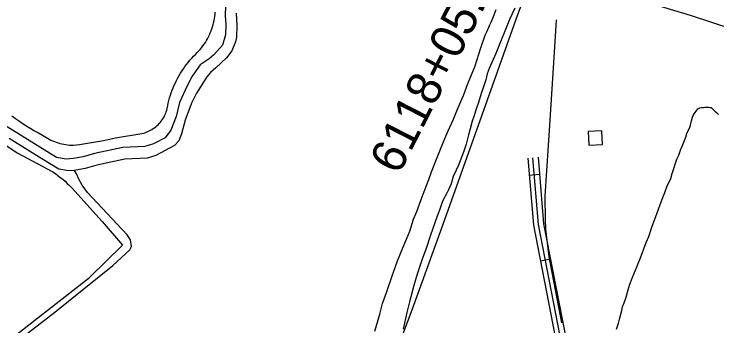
# Model space of a CAD drawing. Extents: x 3361039 to 3398939, y 576572 to 602007.
# Drawn here: x 3377434 to 3379478, y 583990 to 584897 of the extents above; entities that cross this region are included whole.
import ezdxf

# ---------------------------------------------------------------- set-up
doc = ezdxf.new("R2010")
doc.units = 0
for name, color, linetype in [('V-BLDG-OTLN', 7, 'Continuous'), ('V-DTCH-CNTR', 7, 'Continuous'), ('V-ROAD-CNTR', 7, 'Continuous'), ('V-SITE-VEGE', 7, 'Continuous'), ('V-SURV-IDEN', 7, 'Continuous'), ('V-TOPO-SHOR', 7, 'Continuous')]:
    doc.layers.add(name, color=color, linetype=linetype)

msp = doc.modelspace()

# ---------------------------------------------------------------- linework, layer by layer
at = {"layer": 'V-BLDG-OTLN'}
msp.add_lwpolyline([(3379105.5, 584515.7), (3379145.4, 584517.9), (3379143.2, 584557.9), (3379103.2, 584555.6)], close=True, dxfattribs=at)
at = {"layer": 'V-DTCH-CNTR'}
for points in [[(3377525.9, 584538.6), (3377530.7, 584535.7), (3377535.7, 584533), (3377540.8, 584530.4), (3377546, 584528.1), (3377551.2, 584526), (3377556.5, 584524), (3377561.9, 584522.3), (3377567.4, 584520.7), (3377572.9, 584519.4), (3377578.5, 584518.3), (3377584.1, 584517.3), (3377589.7, 584516.6), (3377595.3, 584516.1), (3377601, 584515.8), (3377606.7, 584515.7), (3377624.2, 584518), (3377641.7, 584520.5), (3377659.1, 584523.2), (3377676.5, 584526.2), (3377693.9, 584529.4), (3377711.2, 584532.9), (3377728.5, 584536.6), (3377805.4, 584549.7), (3377809.8, 584550.7), (3377814.1, 584552), (3377818.4, 584553.5), (3377822.6, 584555.2), (3377826.7, 584557), (3377830.7, 584559.1), (3377834.7, 584561.3), (3377838.5, 584563.8), (3377842.2, 584566.4), (3377845.8, 584569.1), (3377849.2, 584572.1), (3377852.5, 584575.2), (3377855.7, 584578.4), (3377858.7, 584581.8), (3377861.6, 584585.3), (3377864.2, 584589), (3377866.7, 584592.7), (3377869.1, 584596.6), (3377871.2, 584600.6), (3377873.1, 584604.7), (3377874.9, 584608.9), (3377876.5, 584613.1), (3377877.8, 584617.4), (3377879, 584621.8), (3377879.9, 584626.2), (3377880.7, 584630.7), (3377882.4, 584638.3), (3377884.2, 584645.9), (3377886.3, 584653.4), (3377888.6, 584660.9), (3377891.1, 584668.3), (3377893.7, 584675.6), (3377896.6, 584682.9), (3377899.7, 584690.1), (3377902.9, 584697.2), (3377906.3, 584704.2), (3377910, 584711.1), (3377913.8, 584717.9), (3377917.7, 584724.6), (3377921.9, 584731.2), (3377926.2, 584737.7), (3377930.7, 584744.1), (3377935.4, 584750.3), (3377940.2, 584756.5), (3377945.2, 584762.5), (3377950.4, 584768.3), (3377955.7, 584774.1), (3377961.1, 584779.6), (3377966.7, 584785.1), (3377971, 584789.6), (3377975.2, 584794.3), (3377979.2, 584799.1), (3377983, 584804.1), (3377986.6, 584809.1), (3377990.1, 584814.3), (3377993.4, 584819.7), (3377996.5, 584825.1), (3377999.4, 584830.6), (3378002.1, 584836.2), (3378004.6, 584842), (3378007, 584847.8), (3378009.1, 584853.6), (3378011, 584859.6), (3378012.7, 584865.6), (3378014.2, 584871.7), (3378015.5, 584877.8), (3378016.6, 584883.9), (3378017.5, 584890.1), (3378018.2, 584896.3), (3378018.6, 584902.6)], [(3377427.8, 584600.6), (3377438.4, 584592.9), (3377449.2, 584585.5), (3377460.1, 584578.2), (3377471.1, 584571.2), (3377482.3, 584564.3), (3377493.6, 584557.6), (3377505, 584551.2), (3377516.5, 584544.9), (3377521.1, 584541.7), (3377525.9, 584538.6)], [(3377331.5, 584568.1), (3377442.4, 584493.9), (3377546.7, 584438.1), (3377554, 584433), (3377561.2, 584427.7), (3377568.3, 584422.2), (3377575.2, 584416.5)], [(3377575.2, 584416.5), (3377582, 584410.7), (3377588.6, 584404.7), (3377595.1, 584398.5), (3377601.5, 584392.2), (3377689.8, 584293.7), (3377749.1, 584224.6)], [(3376354.1, 583271.8), (3376463, 583301), (3376626.4, 583340.6), (3376633.7, 583343.5), (3376641, 583346.6), (3376648.1, 583349.9), (3376655.2, 583353.4), (3376662.1, 583357), (3376669, 583360.9), (3376675.7, 583364.9), (3376682.3, 583369.2), (3376688.8, 583373.6), (3376695.2, 583378.2), (3376701.5, 583382.9), (3376810.9, 583471.9), (3376951.7, 583584.4), (3377119, 583707.6), (3377259.9, 583820.8), (3377381.5, 583919.9), (3377525, 584031.7), (3377653.5, 584130.7), (3377749.1, 584224.6)]]:
    msp.add_lwpolyline(points, dxfattribs=at)
at = {"layer": 'V-ROAD-CNTR'}
for p, q in [((3378961.7, 584430.6), (3378931.8, 584428)), ((3378993.7, 584184.6), (3378964.3, 584178.9))]:
    msp.add_line(p, q, dxfattribs=at)
for points in [[(3378927.6, 584477.9), (3378944, 584282.9), (3379063.8, 583668.4), (3379080.1, 583581.5)], [(3379209.6, 582975.6), (3379078.5, 583671.2), (3378958.9, 584284.9), (3378942.6, 584479.1)], [(3378957.5, 584480.4), (3378973.8, 584287), (3379093.2, 583674), (3379225.6, 582986.2)]]:
    msp.add_lwpolyline(points, dxfattribs=at)
at = {"layer": 'V-SITE-VEGE'}
for p, q in [((3378829.8, 584894.7), (3378835.7, 584910.1)), ((3378890.5, 584914.2), (3378874.8, 584881.5)), ((3378821.9, 584875.4), (3378829.8, 584894.7)), ((3378810.1, 584847.1), (3378816.7, 584863.8)), ((3378816.7, 584863.8), (3378821.9, 584875.4)), ((3378874.8, 584881.5), (3378834.8, 584782.6)), ((3378804.3, 584835.6), (3378810.1, 584847.1)), ((3378789.8, 584795.8), (3378804.3, 584835.6)), ((3378780.6, 584764.9), (3378789.8, 584795.8)), ((3378834.8, 584782.6), (3378826.9, 584764.6)), ((3378774, 584743.7), (3378780.6, 584764.9)), ((3378826.9, 584764.6), (3378815.8, 584738.2)), ((3378761.5, 584713.5), (3378774, 584743.7)), ((3378809.9, 584722.8), (3378805.3, 584706.1)), ((3378815.8, 584738.2), (3378809.9, 584722.8)), ((3378752.4, 584692.3), (3378761.5, 584713.5)), ((3378805.3, 584706.1), (3378798, 584682.3)), ((3378740.6, 584660.2), (3378752.4, 584692.3)), ((3378798, 584682.3), (3378792.1, 584666.3)), ((3378736, 584649.9), (3378740.6, 584660.2)), ((3378792.1, 584666.3), (3378784.2, 584639.9)), ((3378721.6, 584615.9), (3378736, 584649.9)), ((3378784.2, 584639.9), (3378778.3, 584623.2)), ((3378778.3, 584623.2), (3378771, 584598.8)), ((3378711.7, 584591.5), (3378721.6, 584615.9)), ((3378771, 584598.8), (3378766.4, 584585.3)), ((3378696.7, 584557.5), (3378711.7, 584591.5)), ((3378766.4, 584585.3), (3378759.8, 584562.8)), ((3378686.9, 584535.6), (3378696.7, 584557.5)), ((3378759.8, 584562.8), (3378755.8, 584545.5)), ((3378755.8, 584545.5), (3378748.6, 584519.1)), ((3378671.8, 584499.7), (3378686.9, 584535.6)), ((3378748.6, 584519.1), (3378742.7, 584501.1)), ((3378662, 584475.3), (3378671.8, 584499.7)), ((3378742.7, 584501.1), (3378732.8, 584474.8)), ((3378647.5, 584438.7), (3378662, 584475.3)), ((3378726.3, 584458.1), (3378719.7, 584442.7)), ((3378732.8, 584474.8), (3378726.3, 584458.1)), ((3378639.7, 584416.2), (3378647.5, 584438.7)), ((3378719, 584440.1), (3378713.2, 584431.8)), ((3378719.7, 584442.7), (3378719, 584440.1)), ((3378626.5, 584381.5), (3378639.7, 584416.2)), ((3378710.6, 584424.7), (3378704.6, 584403.5)), ((3378713.2, 584431.8), (3378710.6, 584424.7)), ((3378704.6, 584403.5), (3378697.4, 584385.5)), ((3378617.3, 584357.7), (3378626.5, 584381.5)), ((3378690.9, 584373.9), (3378682.4, 584358.5)), ((3378697.4, 584385.5), (3378690.9, 584373.9)), ((3378604.9, 584323), (3378617.3, 584357.7)), ((3378682.4, 584358.5), (3378677.8, 584347)), ((3378677.8, 584347), (3378670.6, 584327.1)), ((3378595.7, 584300.5), (3378604.9, 584323)), ((3378670.6, 584327.1), (3378664, 584309.7)), ((3378584.5, 584265.8), (3378595.7, 584300.5)), ((3378664, 584309.7), (3378645, 584253.8)), ((3378574.7, 584242.1), (3378584.5, 584265.8)), ((3378645, 584253.8), (3378632.5, 584215.3)), ((3378564.2, 584217.7), (3378574.7, 584242.1)), ((3378549.1, 584179.1), (3378564.2, 584217.7)), ((3378632.5, 584215.3), (3378621.9, 584187)), ((3378532, 584132.9), (3378549.1, 584179.1)), ((3378621.9, 584187), (3378606.2, 584140.7)), ((3378516.9, 584087.3), (3378532, 584132.9)), ((3378606.2, 584140.7), (3378596.3, 584108)), ((3378596.3, 584108), (3378583.7, 584060.4)), ((3378505.7, 584055.8), (3378516.9, 584087.3)), ((3378497.8, 584024.9), (3378505.7, 584055.8)), ((3378583.7, 584060.4), (3378576.4, 584028.9)), ((3378576.4, 584028.9), (3378565.8, 583981.3)), ((3378482.6, 583974.8), (3378497.8, 584024.9))]:
    msp.add_line(p, q, dxfattribs=at)
msp.add_lwpolyline([(3379185.5, 583981.1), (3379191.4, 583998.3), (3379194.3, 584009.7), (3379198.7, 584024.1), (3379201.7, 584035.5), (3379203.2, 584045.6), (3379207.6, 584057), (3379213.4, 584074.2), (3379217.8, 584088.5), (3379223.7, 584108.6), (3379229.6, 584124.3), (3379255.9, 584188.7), (3379272, 584233.1), (3379279.3, 584250.3), (3379288.1, 584277.5), (3379295.4, 584296.1), (3379302.7, 584316.2), (3379312.9, 584343.4), (3379320.3, 584363.4), (3379326.1, 584377.7), (3379333.4, 584397.8), (3379339.2, 584407.8), (3379343.6, 584419.2), (3379348, 584433.6), (3379351, 584442.2), (3379353.9, 584450.8), (3379358.3, 584466.5), (3379361.2, 584475.1), (3379367.1, 584486.6), (3379372.9, 584503.7), (3379377.3, 584515.2), (3379383.1, 584529.5), (3379387.5, 584539.5), (3379390.5, 584549.6), (3379393.4, 584556.7), (3379397.8, 584565.3), (3379400.7, 584573.9), (3379403.6, 584586.8), (3379406.6, 584596.8), (3379409.5, 584604), (3379422.6, 584621.1), (3379428.3, 584623.9), (3379432.6, 584625.3), (3379438.4, 584625.3), (3379442.7, 584626.7), (3379454.2, 584626.6), (3379458.5, 584625.2), (3379461.3, 584625.1), (3379465.6, 584620.8), (3379471.3, 584615), (3379477, 584610.7), (3379482.7, 584604.9)], dxfattribs=at)
at = {"layer": 'V-TOPO-SHOR'}
for points in [[(3379525, 584852.4), (3379401.2, 584892.5), (3379233.7, 584943.9), (3379043.5, 585006), (3379023.1, 585012.8), (3378952.4, 585036.4), (3378897.5, 585054.7), (3378618, 585138.3), (3378438.1, 585190.5), (3378329.9, 585216), (3378323.4, 585218.7)], [(3378535.4, 583889), (3378588.7, 584029), (3378681.2, 584286.3), (3378795.1, 584604.2), (3378899, 584896), (3378952.4, 585036.4)], [(3378049, 584921.5), (3378048.1, 584891.5), (3378049.9, 584866.7), (3378049.1, 584836.6), (3378039.7, 584806.7), (3378014.7, 584778.1), (3378000.9, 584767.1), (3377975.3, 584749.7), (3377952.2, 584715.9), (3377937, 584687.9), (3377915.1, 584639.7), (3377905.7, 584598.7), (3377889.8, 584559.6), (3377873.3, 584536.8), (3377839.8, 584520.1), (3377814.3, 584511.8), (3377749.7, 584509), (3377667.9, 584491.9), (3377634.5, 584481.7), (3377607.1, 584476.7), (3377585.5, 584474.9), (3377557.5, 584480.3), (3377508.7, 584510), (3377413.8, 584569.5)], [(3378080.2, 584899.1), (3378081.9, 584863.8), (3378081, 584828.6), (3378077.7, 584816.2), (3378067, 584790.2), (3378051.2, 584769.4), (3378021, 584740.9), (3378005.2, 584727.2), (3377994, 584714.3), (3377964.3, 584666.8), (3377949.7, 584638.2), (3377931.7, 584588), (3377921, 584548.3), (3377913, 584528.1), (3377900.5, 584515.1), (3377846.1, 584486.1), (3377820.6, 584477.8), (3377755.9, 584475), (3377674.2, 584457.9), (3377640.8, 584447.7), (3377613.4, 584442.7), (3377609.3, 584442.3), (3377591.8, 584440.9), (3377563.8, 584446.3), (3377515, 584476), (3377420.1, 584535.5)], [(3379026.4, 583999.1), (3378990.4, 584191.4), (3378980, 584271.6), (3378978.8, 584299.9), (3378978.6, 584367.6), (3378992.5, 584588.5), (3379007.3, 584816.3), (3379011.2, 584880.5)], [(3376873, 583497.5), (3377044.9, 583629.5), (3377181.5, 583734.9), (3377334.8, 583862.2), (3377552.3, 584030.3), (3377721.4, 584166.4), (3377770.5, 584211.3), (3377775.4, 584220.9), (3377772.7, 584240.2), (3377763.2, 584254.6), (3377647.4, 584378.3), (3377631.7, 584399.1), (3377621.6, 584419), (3377616.2, 584430.1), (3377609.3, 584442.3)]]:
    msp.add_lwpolyline(points, dxfattribs=at)

# ---------------------------------------------------------------- texts
at = {"layer": 'V-SURV-IDEN'}
msp.add_text('6118+05.5', height=100, rotation=62.9246, dxfattribs=at).set_placement((3378552.7, 584426.8))

doc.saveas('drawing.dxf')
